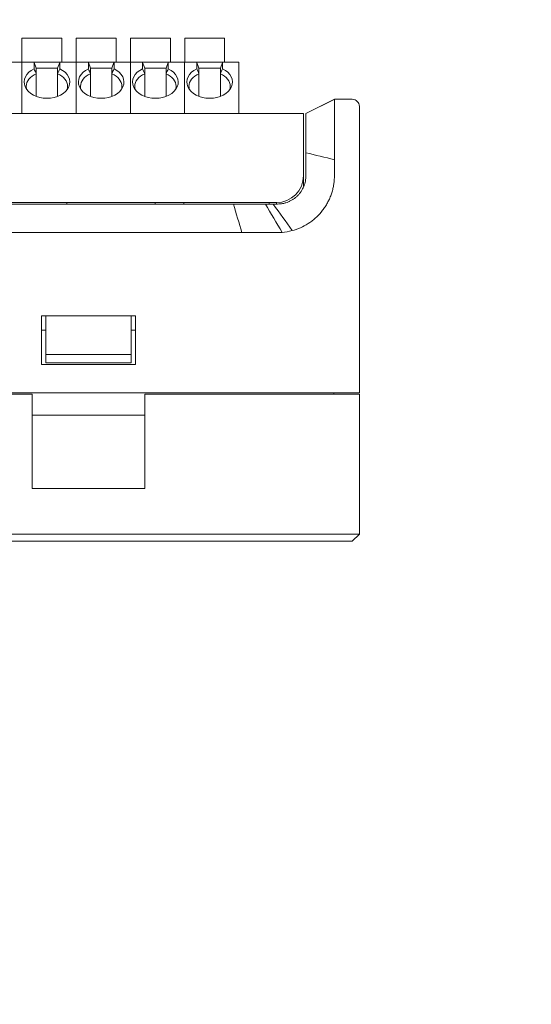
# Model space of a CAD drawing. Header units: millimetres. Extents: x -1114 to 1396, y -630 to 631.
# Tile 342 of 656: x -426 to -391, y 502 to 571. Entities that reach past the tile are written whole.
import ezdxf

# ---------------------------------------------------------------- set-up
doc = ezdxf.new("R2010")
doc.units = ezdxf.units.MM
doc.header["$MEASUREMENT"] = 0

msp = doc.modelspace()

# ---------------------------------------------------------------- linework, layer by layer
at = {"lineweight": 18}
for points, knots in [([(1038.9843, -629.7647), (1038.9843, -629.7647), (-1111.4882, -629.7647), (-1111.4882, -629.7647), (-1111.4882, -629.7647), (-1111.4882, -629.7647), (-1111.4882, 630.7883), (-1111.4882, 630.7883), (-1111.4882, 630.7883), (-1111.4882, 630.7883), (1038.9843, 630.7883), (1038.9843, 630.7883)], [0, 0, 0, 0, 0.3333333, 0.3333333, 0.3333333, 0.3333333, 0.6666667, 0.6666667, 0.6666667, 0.6666667, 1, 1, 1, 1]), ([(-425.3884, 567.5231), (-425.9691, 567.2437), (-426.2242, 566.7293), (-426.0176, 566.2547), (-426.0176, 566.2547), (-425.8109, 565.7801), (-425.1907, 565.4563), (-424.4884, 565.4563)], [0, 0, 0, 0, 0.5, 0.5, 0.5, 0.5, 1, 1, 1, 1]), ([(-424.4884, 565.4563), (-423.7861, 565.4563), (-423.1659, 565.7801), (-422.9593, 566.2547), (-422.9593, 566.2547), (-422.7526, 566.7293), (-423.0078, 567.2437), (-423.5884, 567.5231)], [0, 0, 0, 0, 0.5, 0.5, 0.5, 0.5, 1, 1, 1, 1]), ([(-421.5852, 567.5231), (-422.1658, 567.2437), (-422.421, 566.7293), (-422.2143, 566.2547), (-422.2143, 566.2547), (-422.0076, 565.7801), (-421.3874, 565.4563), (-420.6852, 565.4563)], [0, 0, 0, 0, 0.5, 0.5, 0.5, 0.5, 1, 1, 1, 1]), ([(-420.6852, 565.4563), (-419.9829, 565.4563), (-419.3627, 565.7801), (-419.156, 566.2547), (-419.156, 566.2547), (-418.9493, 566.7293), (-419.2045, 567.2437), (-419.7852, 567.5231)], [0, 0, 0, 0, 0.5, 0.5, 0.5, 0.5, 1, 1, 1, 1]), ([(-417.7819, 567.5231), (-418.3626, 567.2437), (-418.6177, 566.7293), (-418.4111, 566.2547), (-418.4111, 566.2547), (-418.2044, 565.7801), (-417.5842, 565.4563), (-416.8819, 565.4563)], [0, 0, 0, 0, 0.5, 0.5, 0.5, 0.5, 1, 1, 1, 1]), ([(-416.8819, 565.4563), (-416.1796, 565.4563), (-415.5594, 565.7801), (-415.3528, 566.2547), (-415.3528, 566.2547), (-415.1461, 566.7293), (-415.4013, 567.2437), (-415.9819, 567.5231)], [0, 0, 0, 0, 0.5, 0.5, 0.5, 0.5, 1, 1, 1, 1]), ([(-413.9787, 567.5231), (-414.5593, 567.2437), (-414.8145, 566.7293), (-414.6078, 566.2547), (-414.6078, 566.2547), (-414.4011, 565.7801), (-413.7809, 565.4563), (-413.0787, 565.4563)], [0, 0, 0, 0, 0.5, 0.5, 0.5, 0.5, 1, 1, 1, 1]), ([(-413.0787, 565.4563), (-412.3764, 565.4563), (-411.7562, 565.7801), (-411.5495, 566.2547), (-411.5495, 566.2547), (-411.3428, 566.7293), (-411.598, 567.2437), (-412.1787, 567.5231)], [0, 0, 0, 0, 0.5, 0.5, 0.5, 0.5, 1, 1, 1, 1]), ([(-404.3226, 562.3845), (-404.321, 562.4308), (-404.3207, 562.4769), (-404.3212, 562.5229), (-404.3212, 562.5229), (-404.3215, 562.5459), (-404.322, 562.5688), (-404.3224, 562.5917), (-404.3224, 562.5917), (-404.3228, 562.6146), (-404.3232, 562.6374), (-404.3235, 562.6602), (-404.3235, 562.6602), (-404.3248, 562.7514), (-404.3254, 562.8419), (-404.3256, 562.9317), (-404.3256, 562.9317), (-404.3259, 563.0216), (-404.3257, 563.1107), (-404.3254, 563.1991), (-404.3254, 563.1991), (-404.3253, 563.2433), (-404.3251, 563.2873), (-404.3249, 563.3312), (-404.3249, 563.3312), (-404.3248, 563.3531), (-404.3247, 563.375), (-404.3246, 563.3968), (-404.3246, 563.3968), (-404.3245, 563.4185), (-404.3244, 563.4402), (-404.3243, 563.4617), (-404.3243, 563.4617), (-404.3239, 563.5477), (-404.3235, 563.6317), (-404.3232, 563.7136), (-404.3232, 563.7136), (-404.323, 563.7956), (-404.3229, 563.8756), (-404.3229, 563.9535), (-404.3229, 563.9535), (-404.323, 564.0314), (-404.3233, 564.1074), (-404.3236, 564.1812), (-404.3236, 564.1812), (-404.3238, 564.2181), (-404.324, 564.2546), (-404.3243, 564.2903), (-404.3243, 564.2903), (-404.3245, 564.326), (-404.3248, 564.3608), (-404.325, 564.3949), (-404.325, 564.3949), (-404.3256, 564.4631), (-404.3261, 564.5281), (-404.3265, 564.59), (-404.3265, 564.59), (-404.3269, 564.6519), (-404.3272, 564.7107), (-404.327, 564.7664), (-404.327, 564.7664), (-404.327, 564.7942), (-404.3268, 564.8213), (-404.3265, 564.8476), (-404.3265, 564.8476), (-404.3264, 564.8607), (-404.3262, 564.8736), (-404.326, 564.8864), (-404.326, 564.8864), (-404.3258, 564.8991), (-404.3256, 564.9117), (-404.3254, 564.924), (-404.3254, 564.924), (-404.3245, 564.9733), (-404.3242, 565.0186), (-404.3241, 565.06), (-404.3241, 565.06), (-404.324, 565.1014), (-404.3243, 565.139), (-404.3245, 565.1727), (-404.3245, 565.1727), (-404.3246, 565.2064), (-404.3248, 565.2363), (-404.3246, 565.2622), (-404.3246, 565.2622), (-404.3245, 565.2752), (-404.3242, 565.2872), (-404.3239, 565.2982), (-404.3239, 565.2982), (-404.3235, 565.3092), (-404.3229, 565.3192), (-404.3222, 565.3281), (-404.3222, 565.3281), (-404.3214, 565.3371), (-404.3204, 565.3449), (-404.3191, 565.3517), (-404.3191, 565.3517), (-404.3185, 565.3551), (-404.3177, 565.3583), (-404.3169, 565.3612), (-404.3169, 565.3612), (-404.3161, 565.364), (-404.3151, 565.3666), (-404.3141, 565.369)], [0, 0, 0, 0, 0.0384615, 0.0384615, 0.0384615, 0.0384615, 0.0769231, 0.0769231, 0.0769231, 0.0769231, 0.1153846, 0.1153846, 0.1153846, 0.1153846, 0.1538462, 0.1538462, 0.1538462, 0.1538462, 0.1923077, 0.1923077, 0.1923077, 0.1923077, 0.2307692, 0.2307692, 0.2307692, 0.2307692, 0.2692308, 0.2692308, 0.2692308, 0.2692308, 0.3076923, 0.3076923, 0.3076923, 0.3076923, 0.3461538, 0.3461538, 0.3461538, 0.3461538, 0.3846154, 0.3846154, 0.3846154, 0.3846154, 0.4230769, 0.4230769, 0.4230769, 0.4230769, 0.4615385, 0.4615385, 0.4615385, 0.4615385, 0.5, 0.5, 0.5, 0.5, 0.5384615, 0.5384615, 0.5384615, 0.5384615, 0.5769231, 0.5769231, 0.5769231, 0.5769231, 0.6153846, 0.6153846, 0.6153846, 0.6153846, 0.6538462, 0.6538462, 0.6538462, 0.6538462, 0.6923077, 0.6923077, 0.6923077, 0.6923077, 0.7307692, 0.7307692, 0.7307692, 0.7307692, 0.7692308, 0.7692308, 0.7692308, 0.7692308, 0.8076923, 0.8076923, 0.8076923, 0.8076923, 0.8461538, 0.8461538, 0.8461538, 0.8461538, 0.8846154, 0.8846154, 0.8846154, 0.8846154, 0.9230769, 0.9230769, 0.9230769, 0.9230769, 0.9615385, 0.9615385, 0.9615385, 0.9615385, 1, 1, 1, 1]), ([(-402.5776, 564.8845), (-402.5776, 565.0171), (-402.6302, 565.1443), (-402.724, 565.238), (-402.724, 565.238), (-402.8178, 565.3318), (-402.9449, 565.3845), (-403.0776, 565.3845)], [0, 0, 0, 0, 0.5, 0.5, 0.5, 0.5, 1, 1, 1, 1]), ([(-406.3242, 562.1934), (-406.3242, 562.3563), (-406.3242, 562.5191), (-406.3242, 562.6796), (-406.3242, 562.6796), (-406.3242, 562.7197), (-406.3242, 562.7597), (-406.3242, 562.7995), (-406.3242, 562.7995), (-406.3242, 562.8393), (-406.3242, 562.879), (-406.3242, 562.9185), (-406.3242, 562.9185), (-406.3242, 562.9383), (-406.3242, 562.958), (-406.3242, 562.9777), (-406.3242, 562.9777), (-406.3242, 562.9973), (-406.3242, 563.0167), (-406.3242, 563.0361), (-406.3242, 563.0361), (-406.3242, 563.0747), (-406.3242, 563.1127), (-406.3242, 563.15), (-406.3242, 563.15), (-406.3242, 563.2248), (-406.3242, 563.2972), (-406.3242, 563.3672), (-406.3242, 563.3672), (-406.3242, 563.4373), (-406.3242, 563.5051), (-406.3242, 563.5705), (-406.3242, 563.5705), (-406.3242, 563.5869), (-406.3242, 563.6031), (-406.3242, 563.6192), (-406.3242, 563.6192), (-406.3242, 563.6353), (-406.3242, 563.6512), (-406.3242, 563.6669), (-406.3242, 563.6669), (-406.3242, 563.6984), (-406.3242, 563.7289), (-406.3242, 563.7586), (-406.3242, 563.7586), (-406.3242, 563.8178), (-406.3242, 563.8735), (-406.3242, 563.9255), (-406.3242, 563.9255), (-406.3242, 563.9776), (-406.3242, 564.0261), (-406.3242, 564.0708), (-406.3242, 564.0708), (-406.3242, 564.082), (-406.3242, 564.093), (-406.3242, 564.1037), (-406.3242, 564.1037), (-406.3242, 564.1143), (-406.3242, 564.1247), (-406.3242, 564.1348), (-406.3242, 564.1348), (-406.3242, 564.155), (-406.3242, 564.174), (-406.3242, 564.1918), (-406.3242, 564.1918), (-406.3242, 564.2275), (-406.3242, 564.2585), (-406.3242, 564.2847), (-406.3242, 564.2847), (-406.3242, 564.2978), (-406.3242, 564.3098), (-406.3242, 564.3204), (-406.3242, 564.3204), (-406.3242, 564.331), (-406.3242, 564.3401), (-406.3242, 564.3478), (-406.3242, 564.3478), (-406.3242, 564.3516), (-406.3242, 564.3551), (-406.3242, 564.3582), (-406.3242, 564.3582), (-406.3242, 564.3613), (-406.3242, 564.3641), (-406.3242, 564.3666), (-406.3242, 564.3666), (-406.3242, 564.3716), (-406.3242, 564.3753), (-406.3242, 564.3781), (-406.3242, 564.3781), (-406.3242, 564.3837), (-406.3242, 564.3854), (-406.3242, 564.3855), (-406.3242, 564.3855), (-406.3242, 564.3855), (-406.3242, 564.3786), (-406.3242, 564.3812)], [0, 0, 0, 0, 0.0416667, 0.0416667, 0.0416667, 0.0416667, 0.0833333, 0.0833333, 0.0833333, 0.0833333, 0.125, 0.125, 0.125, 0.125, 0.1666667, 0.1666667, 0.1666667, 0.1666667, 0.2083333, 0.2083333, 0.2083333, 0.2083333, 0.25, 0.25, 0.25, 0.25, 0.2916667, 0.2916667, 0.2916667, 0.2916667, 0.3333333, 0.3333333, 0.3333333, 0.3333333, 0.375, 0.375, 0.375, 0.375, 0.4166667, 0.4166667, 0.4166667, 0.4166667, 0.4583333, 0.4583333, 0.4583333, 0.4583333, 0.5, 0.5, 0.5, 0.5, 0.5416667, 0.5416667, 0.5416667, 0.5416667, 0.5833333, 0.5833333, 0.5833333, 0.5833333, 0.625, 0.625, 0.625, 0.625, 0.6666667, 0.6666667, 0.6666667, 0.6666667, 0.7083333, 0.7083333, 0.7083333, 0.7083333, 0.75, 0.75, 0.75, 0.75, 0.7916667, 0.7916667, 0.7916667, 0.7916667, 0.8333333, 0.8333333, 0.8333333, 0.8333333, 0.875, 0.875, 0.875, 0.875, 0.9166667, 0.9166667, 0.9166667, 0.9166667, 0.9583333, 0.9583333, 0.9583333, 0.9583333, 1, 1, 1, 1]), ([(-404.325, 561.1436), (-404.3269, 560.9081), (-404.3235, 560.6727), (-404.3232, 560.4373), (-404.3232, 560.4373), (-404.3229, 560.2019), (-404.3257, 559.9665), (-404.3398, 559.7314)], [0, 0, 0, 0, 0.5, 0.5, 0.5, 0.5, 1, 1, 1, 1]), ([(-406.3242, 560.0345), (-406.3242, 559.9024), (-406.3372, 559.7726), (-406.3625, 559.6449), (-406.3625, 559.6449), (-406.3752, 559.581), (-406.391, 559.5177), (-406.4101, 559.4549), (-406.4101, 559.4549), (-406.4196, 559.4235), (-406.4299, 559.3922), (-406.441, 559.3611), (-406.441, 559.3611), (-406.4521, 559.3301), (-406.4639, 559.2994), (-406.4765, 559.2692), (-406.4765, 559.2692), (-406.5266, 559.1481), (-406.588, 559.0333), (-406.6604, 558.9246), (-406.6604, 558.9246), (-406.6786, 558.8975), (-406.6974, 558.8707), (-406.7169, 558.8443), (-406.7169, 558.8443), (-406.7267, 558.8311), (-406.7366, 558.818), (-406.7468, 558.805), (-406.7468, 558.805), (-406.7569, 558.792), (-406.7672, 558.7791), (-406.7777, 558.7664), (-406.7777, 558.7664), (-406.8194, 558.7154), (-406.8634, 558.6669), (-406.9095, 558.6208), (-406.9095, 558.6208), (-406.9556, 558.5747), (-407.0038, 558.5309), (-407.0541, 558.4896), (-407.0541, 558.4896), (-407.1044, 558.4482), (-407.1569, 558.4092), (-407.2115, 558.3726), (-407.2115, 558.3726), (-407.2388, 558.3544), (-407.2667, 558.3366), (-407.2949, 558.3197), (-407.2949, 558.3197), (-407.3231, 558.3028), (-407.3517, 558.2866), (-407.3805, 558.2711), (-407.3805, 558.2711), (-407.4382, 558.2403), (-407.4971, 558.2124), (-407.5572, 558.1874), (-407.5572, 558.1874), (-407.6173, 558.1625), (-407.6787, 558.1404), (-407.7412, 558.1214), (-407.7412, 558.1214), (-407.7725, 558.1118), (-407.804, 558.103), (-407.8359, 558.095), (-407.8359, 558.095), (-407.8678, 558.087), (-407.9001, 558.0797), (-407.9324, 558.0733), (-407.9324, 558.0733), (-407.9647, 558.0668), (-407.9971, 558.0612), (-408.0295, 558.0563), (-408.0295, 558.0563), (-408.062, 558.0515), (-408.0946, 558.0475), (-408.1272, 558.0442), (-408.1272, 558.0442), (-408.1925, 558.0378), (-408.2582, 558.0345), (-408.3242, 558.0345)], [0, 0, 0, 0, 0.05, 0.05, 0.05, 0.05, 0.1, 0.1, 0.1, 0.1, 0.15, 0.15, 0.15, 0.15, 0.2, 0.2, 0.2, 0.2, 0.25, 0.25, 0.25, 0.25, 0.3, 0.3, 0.3, 0.3, 0.35, 0.35, 0.35, 0.35, 0.4, 0.4, 0.4, 0.4, 0.45, 0.45, 0.45, 0.45, 0.5, 0.5, 0.5, 0.5, 0.55, 0.55, 0.55, 0.55, 0.6, 0.6, 0.6, 0.6, 0.65, 0.65, 0.65, 0.65, 0.7, 0.7, 0.7, 0.7, 0.75, 0.75, 0.75, 0.75, 0.8, 0.8, 0.8, 0.8, 0.85, 0.85, 0.85, 0.85, 0.9, 0.9, 0.9, 0.9, 0.95, 0.95, 0.95, 0.95, 1, 1, 1, 1]), ([(-407.3004, 556.1677), (-407.0995, 556.2209), (-406.9054, 556.289), (-406.7175, 556.3713), (-406.7175, 556.3713), (-406.5297, 556.4536), (-406.3484, 556.5504), (-406.1736, 556.6619), (-406.1736, 556.6619), (-406.1517, 556.6758), (-406.13, 556.69), (-406.1084, 556.7044), (-406.1084, 556.7044), (-406.0868, 556.7187), (-406.0653, 556.7333), (-406.0441, 556.7481), (-406.0441, 556.7481), (-406.0016, 556.7775), (-405.9598, 556.8078), (-405.9186, 556.8387), (-405.9186, 556.8387), (-405.8363, 556.9006), (-405.7568, 556.9655), (-405.6799, 557.0332), (-405.6799, 557.0332), (-405.5261, 557.1686), (-405.3831, 557.3155), (-405.251, 557.4742), (-405.251, 557.4742), (-405.218, 557.5138), (-405.1856, 557.5542), (-405.154, 557.5954), (-405.154, 557.5954), (-405.1223, 557.6365), (-405.0915, 557.6782), (-405.0616, 557.7204), (-405.0616, 557.7204), (-405.0018, 557.8046), (-404.9456, 557.8908), (-404.8929, 557.9788), (-404.8929, 557.9788), (-404.8402, 558.0668), (-404.791, 558.1566), (-404.7453, 558.2483), (-404.7453, 558.2483), (-404.6996, 558.34), (-404.6575, 558.4335), (-404.6188, 558.5289), (-404.6188, 558.5289), (-404.5994, 558.5765), (-404.5809, 558.6246), (-404.5632, 558.6732), (-404.5632, 558.6732), (-404.5456, 558.7218), (-404.5288, 558.7708), (-404.513, 558.8203), (-404.513, 558.8203), (-404.4813, 558.9191), (-404.4537, 559.0187), (-404.4301, 559.1191), (-404.4301, 559.1191), (-404.4066, 559.2195), (-404.3871, 559.3207), (-404.372, 559.4228), (-404.372, 559.4228), (-404.3568, 559.5248), (-404.346, 559.6277), (-404.3398, 559.7314)], [0, 0, 0, 0, 0.0588235, 0.0588235, 0.0588235, 0.0588235, 0.1176471, 0.1176471, 0.1176471, 0.1176471, 0.1764706, 0.1764706, 0.1764706, 0.1764706, 0.2352941, 0.2352941, 0.2352941, 0.2352941, 0.2941176, 0.2941176, 0.2941176, 0.2941176, 0.3529412, 0.3529412, 0.3529412, 0.3529412, 0.4117647, 0.4117647, 0.4117647, 0.4117647, 0.4705882, 0.4705882, 0.4705882, 0.4705882, 0.5294118, 0.5294118, 0.5294118, 0.5294118, 0.5882353, 0.5882353, 0.5882353, 0.5882353, 0.6470588, 0.6470588, 0.6470588, 0.6470588, 0.7058824, 0.7058824, 0.7058824, 0.7058824, 0.7647059, 0.7647059, 0.7647059, 0.7647059, 0.8235294, 0.8235294, 0.8235294, 0.8235294, 0.8823529, 0.8823529, 0.8823529, 0.8823529, 0.9411765, 0.9411765, 0.9411765, 0.9411765, 1, 1, 1, 1]), ([(-411.4088, 558.0345), (-411.2901, 558.0345), (-411.1714, 558.0345), (-411.0527, 558.0345), (-411.0527, 558.0345), (-410.9258, 558.0345), (-410.7989, 558.0345), (-410.672, 558.0345), (-410.672, 558.0345), (-410.5451, 558.0345), (-410.4182, 558.0345), (-410.2913, 558.0345)], [0, 0, 0, 0, 0.3333333, 0.3333333, 0.3333333, 0.3333333, 0.6666667, 0.6666667, 0.6666667, 0.6666667, 1, 1, 1, 1]), ([(-410.2913, 558.0345), (-410.232, 558.0345), (-410.1728, 558.0345), (-410.1136, 558.0345), (-410.1136, 558.0345), (-410.05, 558.0345), (-409.9864, 558.0345), (-409.9229, 558.0345), (-409.9229, 558.0345), (-409.8593, 558.0345), (-409.7958, 558.0345), (-409.7322, 558.0345)], [0, 0, 0, 0, 0.3333333, 0.3333333, 0.3333333, 0.3333333, 0.6666667, 0.6666667, 0.6666667, 0.6666667, 1, 1, 1, 1]), ([(-409.7322, 558.0345), (-409.6729, 558.0345), (-409.6135, 558.0345), (-409.5541, 558.0345), (-409.5541, 558.0345), (-409.4906, 558.0345), (-409.4272, 558.0345), (-409.3637, 558.0345), (-409.3637, 558.0345), (-409.3002, 558.0345), (-409.2367, 558.0345), (-409.1732, 558.0345)], [0, 0, 0, 0, 0.3333333, 0.3333333, 0.3333333, 0.3333333, 0.6666667, 0.6666667, 0.6666667, 0.6666667, 1, 1, 1, 1]), ([(-410.8209, 556.0345), (-410.8209, 556.0345), (-410.8209, 556.0345), (-410.8209, 556.0345), (-410.8209, 556.0345), (-410.349, 556.0345), (-409.8787, 556.0344), (-409.4078, 556.0346)], [0, 0, 0, 0, 0.5, 0.5, 0.5, 0.5, 1, 1, 1, 1]), ([(-409.4078, 556.0346), (-409.4078, 556.0346), (-409.4078, 556.0346), (-409.4078, 556.0346), (-409.4078, 556.0346), (-409.1723, 556.0347), (-408.9368, 556.0339), (-408.7015, 556.0352)], [0, 0, 0, 0, 0.5, 0.5, 0.5, 0.5, 1, 1, 1, 1]), ([(-408.7015, 556.0352), (-408.7015, 556.0352), (-408.7014, 556.0352), (-408.7014, 556.0352), (-408.7014, 556.0352), (-408.4661, 556.0366), (-408.2302, 556.0272), (-407.9956, 556.0475)], [0, 0, 0, 0, 0.5, 0.5, 0.5, 0.5, 1, 1, 1, 1]), ([(-407.9956, 556.0475), (-407.9956, 556.0475), (-407.9955, 556.0475), (-407.9955, 556.0475), (-407.9955, 556.0475), (-407.7608, 556.0678), (-407.5279, 556.1074), (-407.3004, 556.1677)], [0, 0, 0, 0, 0.5, 0.5, 0.5, 0.5, 1, 1, 1, 1])]:
    msp.add_open_spline(points, degree=3, knots=knots, dxfattribs=at)
for points in [[(-426.2384, 569.6764), (-426.2384, 569.6764), (-426.2384, 567.9764), (-426.2384, 567.9764)], [(-423.4384, 569.6764), (-423.4384, 569.6764), (-426.2384, 569.6764), (-426.2384, 569.6764)], [(-423.4384, 567.9764), (-423.4384, 567.9764), (-423.4384, 569.6764), (-423.4384, 569.6764)], [(-419.6352, 569.6764), (-419.6352, 569.6764), (-422.4352, 569.6764), (-422.4352, 569.6764)], [(-422.4352, 569.6764), (-422.4352, 569.6764), (-422.4352, 567.9764), (-422.4352, 567.9764)], [(-419.6352, 567.9764), (-419.6352, 567.9764), (-419.6352, 569.6764), (-419.6352, 569.6764)], [(-415.8319, 569.6764), (-415.8319, 569.6764), (-418.6319, 569.6764), (-418.6319, 569.6764)], [(-418.6319, 569.6764), (-418.6319, 569.6764), (-418.6319, 567.9764), (-418.6319, 567.9764)], [(-415.8319, 567.9764), (-415.8319, 567.9764), (-415.8319, 569.6764), (-415.8319, 569.6764)], [(-412.0287, 569.6764), (-412.0287, 569.6764), (-414.8287, 569.6764), (-414.8287, 569.6764)], [(-414.8287, 569.6764), (-414.8287, 569.6764), (-414.8287, 567.9764), (-414.8287, 567.9764)], [(-412.0287, 567.9764), (-412.0287, 567.9764), (-412.0287, 569.6764), (-412.0287, 569.6764)], [(-427.3917, 567.9764), (-427.3917, 567.9764), (-426.2417, 567.9764), (-426.2417, 567.9764)], [(-427.3917, 567.9764), (-427.3917, 567.9764), (-426.2417, 567.9764), (-426.2417, 567.9764)], [(-426.2417, 567.9764), (-426.2417, 567.9764), (-425.3884, 567.9764), (-425.3884, 567.9764)], [(-426.2417, 567.9266), (-426.2417, 567.9266), (-426.2417, 567.9764), (-426.2417, 567.9764)], [(-426.2417, 567.9266), (-426.2417, 567.9266), (-426.2417, 567.9764), (-426.2417, 567.9764)], [(-425.3884, 567.9764), (-425.3884, 567.9764), (-426.2417, 567.9764), (-426.2417, 567.9764)], [(-426.2417, 564.3843), (-426.2417, 564.3843), (-426.2417, 567.9266), (-426.2417, 567.9266)], [(-426.2417, 564.3843), (-426.2417, 564.3843), (-426.2417, 567.9266), (-426.2417, 567.9266)], [(-425.3884, 567.9764), (-425.3884, 567.9764), (-423.5884, 567.9764), (-423.5884, 567.9764)], [(-425.3884, 567.9764), (-425.3884, 567.9764), (-425.3868, 567.972), (-425.3837, 567.9634)], [(-425.3837, 567.9634), (-425.3868, 567.9549), (-425.3884, 567.9424), (-425.3884, 567.9266)], [(-425.3884, 567.9266), (-425.3884, 567.9266), (-425.3884, 567.5231), (-425.3884, 567.5231)], [(-425.2384, 567.5643), (-425.2384, 567.5643), (-425.3837, 567.9634), (-425.3837, 567.9634)], [(-423.7384, 567.5643), (-423.7384, 567.5643), (-423.5931, 567.9634), (-423.5931, 567.9634)], [(-423.5931, 567.9634), (-423.59, 567.972), (-423.5884, 567.9763), (-423.5884, 567.9764)], [(-423.5931, 567.9634), (-423.59, 567.9549), (-423.5884, 567.9424), (-423.5884, 567.9266)], [(-423.5884, 567.9764), (-423.5884, 567.9764), (-422.4384, 567.9764), (-422.4384, 567.9764)], [(-423.5884, 567.9764), (-423.5884, 567.9764), (-422.4384, 567.9764), (-422.4384, 567.9764)], [(-423.5884, 567.9266), (-423.5884, 567.9266), (-423.5884, 567.5231), (-423.5884, 567.5231)], [(-422.4384, 567.9764), (-422.4384, 567.9764), (-421.5852, 567.9764), (-421.5852, 567.9764)], [(-422.4384, 567.9266), (-422.4384, 567.9266), (-422.4384, 567.9764), (-422.4384, 567.9764)], [(-421.5852, 567.9764), (-421.5852, 567.9764), (-422.4384, 567.9764), (-422.4384, 567.9764)], [(-422.4384, 567.9266), (-422.4384, 567.9266), (-422.4384, 567.9764), (-422.4384, 567.9764)], [(-422.4384, 564.3843), (-422.4384, 564.3843), (-422.4384, 567.9266), (-422.4384, 567.9266)], [(-422.4384, 564.3843), (-422.4384, 564.3843), (-422.4384, 567.9266), (-422.4384, 567.9266)], [(-421.5852, 567.9764), (-421.5852, 567.9764), (-419.7852, 567.9764), (-419.7852, 567.9764)], [(-421.5852, 567.9764), (-421.5852, 567.9764), (-421.5836, 567.972), (-421.5805, 567.9634)], [(-421.5805, 567.9634), (-421.5836, 567.9549), (-421.5852, 567.9424), (-421.5852, 567.9266)], [(-421.5852, 567.9266), (-421.5852, 567.9266), (-421.5852, 567.5231), (-421.5852, 567.5231)], [(-421.4352, 567.5643), (-421.4352, 567.5643), (-421.5805, 567.9634), (-421.5805, 567.9634)], [(-419.9352, 567.5643), (-419.9352, 567.5643), (-419.7899, 567.9634), (-419.7899, 567.9634)], [(-419.7899, 567.9634), (-419.7868, 567.972), (-419.7852, 567.9763), (-419.7852, 567.9764)], [(-419.7899, 567.9634), (-419.7868, 567.9549), (-419.7852, 567.9424), (-419.7852, 567.9266)], [(-419.7852, 567.9764), (-419.7852, 567.9764), (-418.6352, 567.9764), (-418.6352, 567.9764)], [(-419.7852, 567.9764), (-419.7852, 567.9764), (-418.6352, 567.9764), (-418.6352, 567.9764)], [(-419.7852, 567.9266), (-419.7852, 567.9266), (-419.7852, 567.5231), (-419.7852, 567.5231)], [(-418.6352, 567.9764), (-418.6352, 567.9764), (-417.7819, 567.9764), (-417.7819, 567.9764)], [(-418.6352, 567.9266), (-418.6352, 567.9266), (-418.6352, 567.9764), (-418.6352, 567.9764)], [(-418.6352, 567.9266), (-418.6352, 567.9266), (-418.6352, 567.9764), (-418.6352, 567.9764)], [(-417.7819, 567.9764), (-417.7819, 567.9764), (-418.6352, 567.9764), (-418.6352, 567.9764)], [(-418.6352, 564.3843), (-418.6352, 564.3843), (-418.6352, 567.9266), (-418.6352, 567.9266)], [(-418.6352, 564.3843), (-418.6352, 564.3843), (-418.6352, 567.9266), (-418.6352, 567.9266)], [(-417.7819, 567.9764), (-417.7819, 567.9764), (-415.9819, 567.9764), (-415.9819, 567.9764)], [(-417.7819, 567.9764), (-417.7819, 567.9764), (-417.7803, 567.972), (-417.7772, 567.9634)], [(-417.7772, 567.9634), (-417.7803, 567.9549), (-417.7819, 567.9424), (-417.7819, 567.9266)], [(-417.7819, 567.9266), (-417.7819, 567.9266), (-417.7819, 567.5231), (-417.7819, 567.5231)], [(-417.6319, 567.5643), (-417.6319, 567.5643), (-417.7772, 567.9634), (-417.7772, 567.9634)], [(-416.1319, 567.5643), (-416.1319, 567.5643), (-415.9866, 567.9634), (-415.9866, 567.9634)], [(-415.9866, 567.9634), (-415.9835, 567.972), (-415.9819, 567.9763), (-415.9819, 567.9764)], [(-415.9866, 567.9634), (-415.9835, 567.9549), (-415.9819, 567.9424), (-415.9819, 567.9266)], [(-415.9819, 567.9764), (-415.9819, 567.9764), (-414.8319, 567.9764), (-414.8319, 567.9764)], [(-415.9819, 567.9764), (-415.9819, 567.9764), (-414.8319, 567.9764), (-414.8319, 567.9764)], [(-415.9819, 567.9266), (-415.9819, 567.9266), (-415.9819, 567.5231), (-415.9819, 567.5231)], [(-414.8319, 567.9764), (-414.8319, 567.9764), (-413.9787, 567.9764), (-413.9787, 567.9764)], [(-414.8319, 567.9266), (-414.8319, 567.9266), (-414.8319, 567.9764), (-414.8319, 567.9764)], [(-413.9787, 567.9764), (-413.9787, 567.9764), (-414.8319, 567.9764), (-414.8319, 567.9764)], [(-414.8319, 567.9266), (-414.8319, 567.9266), (-414.8319, 567.9764), (-414.8319, 567.9764)], [(-414.8319, 564.3843), (-414.8319, 564.3843), (-414.8319, 567.9266), (-414.8319, 567.9266)], [(-414.8319, 564.3843), (-414.8319, 564.3843), (-414.8319, 567.9266), (-414.8319, 567.9266)], [(-413.9787, 567.9764), (-413.9787, 567.9764), (-412.1787, 567.9764), (-412.1787, 567.9764)], [(-413.9787, 567.9764), (-413.9787, 567.9764), (-413.9771, 567.972), (-413.9739, 567.9634)], [(-413.9739, 567.9634), (-413.9771, 567.9549), (-413.9787, 567.9424), (-413.9787, 567.9266)], [(-413.9787, 567.9266), (-413.9787, 567.9266), (-413.9787, 567.5231), (-413.9787, 567.5231)], [(-413.8287, 567.5643), (-413.8287, 567.5643), (-413.9739, 567.9634), (-413.9739, 567.9634)], [(-412.3287, 567.5643), (-412.3287, 567.5643), (-412.1834, 567.9634), (-412.1834, 567.9634)], [(-412.1834, 567.9634), (-412.1803, 567.972), (-412.1787, 567.9763), (-412.1787, 567.9764)], [(-412.1834, 567.9634), (-412.1802, 567.9549), (-412.1787, 567.9424), (-412.1787, 567.9266)], [(-412.1787, 567.9764), (-412.1787, 567.9764), (-411.0287, 567.9764), (-411.0287, 567.9764)], [(-412.1787, 567.9764), (-412.1787, 567.9764), (-411.0287, 567.9764), (-411.0287, 567.9764)], [(-412.1787, 567.9266), (-412.1787, 567.9266), (-412.1787, 567.5231), (-412.1787, 567.5231)], [(-411.0287, 567.9266), (-411.0287, 567.9266), (-411.0287, 567.9764), (-411.0287, 567.9764)], [(-411.0287, 564.3843), (-411.0287, 564.3843), (-411.0287, 567.9266), (-411.0287, 567.9266)], [(-425.2384, 567.1737), (-425.6729, 566.9881), (-425.9384, 566.6552), (-425.9384, 566.2962)], [(-425.2384, 567.1737), (-425.2884, 567.2907), (-425.3384, 567.4071), (-425.3884, 567.5231)], [(-425.2384, 567.5643), (-425.2384, 567.5643), (-424.4884, 567.5643), (-424.4884, 567.5643)], [(-425.2384, 567.1737), (-425.2384, 567.1737), (-425.2384, 567.5643), (-425.2384, 567.5643)], [(-425.2384, 567.1737), (-425.2384, 567.1737), (-425.2384, 565.6278), (-425.2384, 565.6278)], [(-423.7384, 567.5643), (-423.7384, 567.5643), (-424.4884, 567.5643), (-424.4884, 567.5643)], [(-423.7384, 567.1737), (-423.7384, 567.1737), (-423.7384, 567.5643), (-423.7384, 567.5643)], [(-423.5884, 567.5231), (-423.6385, 567.4071), (-423.6885, 567.2907), (-423.7384, 567.1737)], [(-423.7384, 565.6278), (-423.7384, 565.6278), (-423.7384, 567.1737), (-423.7384, 567.1737)], [(-423.0384, 566.2962), (-423.0384, 566.6552), (-423.3039, 566.9881), (-423.7384, 567.1737)], [(-421.4352, 567.1737), (-421.8697, 566.9881), (-422.1352, 566.6552), (-422.1352, 566.2962)], [(-421.4352, 567.1737), (-421.4851, 567.2907), (-421.5351, 567.4071), (-421.5852, 567.5231)], [(-421.4352, 567.5643), (-421.4352, 567.5643), (-420.6852, 567.5643), (-420.6852, 567.5643)], [(-421.4352, 567.1737), (-421.4352, 567.1737), (-421.4352, 567.5643), (-421.4352, 567.5643)], [(-421.4352, 567.1737), (-421.4352, 567.1737), (-421.4352, 565.6278), (-421.4352, 565.6278)], [(-420.6852, 567.5643), (-420.6852, 567.5643), (-419.9352, 567.5643), (-419.9352, 567.5643)], [(-419.9352, 567.1737), (-419.9352, 567.1737), (-419.9352, 567.5643), (-419.9352, 567.5643)], [(-419.7852, 567.5231), (-419.8352, 567.4071), (-419.8852, 567.2907), (-419.9352, 567.1737)], [(-419.9352, 565.6278), (-419.9352, 565.6278), (-419.9352, 567.1737), (-419.9352, 567.1737)], [(-419.2352, 566.2962), (-419.2352, 566.6552), (-419.5007, 566.9881), (-419.9352, 567.1737)], [(-417.6319, 567.1737), (-418.0664, 566.9881), (-418.3319, 566.6552), (-418.3319, 566.2962)], [(-417.6319, 567.1737), (-417.6819, 567.2907), (-417.7319, 567.4071), (-417.7819, 567.5231)], [(-417.6319, 567.5643), (-417.6319, 567.5643), (-416.8819, 567.5643), (-416.8819, 567.5643)], [(-417.6319, 567.1737), (-417.6319, 567.1737), (-417.6319, 567.5643), (-417.6319, 567.5643)], [(-417.6319, 567.1737), (-417.6319, 567.1737), (-417.6319, 565.6278), (-417.6319, 565.6278)], [(-416.1319, 567.5643), (-416.1319, 567.5643), (-416.8819, 567.5643), (-416.8819, 567.5643)], [(-416.1319, 567.1737), (-416.1319, 567.1737), (-416.1319, 567.5643), (-416.1319, 567.5643)], [(-415.9819, 567.5231), (-416.032, 567.4071), (-416.082, 567.2907), (-416.1319, 567.1737)], [(-416.1319, 565.6278), (-416.1319, 565.6278), (-416.1319, 567.1737), (-416.1319, 567.1737)], [(-415.4319, 566.2962), (-415.4319, 566.6552), (-415.6974, 566.9881), (-416.1319, 567.1737)], [(-413.8287, 567.1737), (-414.2631, 566.9881), (-414.5287, 566.6552), (-414.5287, 566.2962)], [(-413.8287, 567.1737), (-413.8786, 567.2907), (-413.9286, 567.4071), (-413.9787, 567.5231)], [(-413.8287, 567.5643), (-413.8287, 567.5643), (-413.0787, 567.5643), (-413.0787, 567.5643)], [(-413.8287, 567.1737), (-413.8287, 567.1737), (-413.8287, 567.5643), (-413.8287, 567.5643)], [(-413.8287, 567.1737), (-413.8287, 567.1737), (-413.8287, 565.6278), (-413.8287, 565.6278)], [(-412.3287, 567.5643), (-412.3287, 567.5643), (-413.0787, 567.5643), (-413.0787, 567.5643)], [(-412.3287, 567.1737), (-412.3287, 567.1737), (-412.3287, 567.5643), (-412.3287, 567.5643)], [(-412.1787, 567.5231), (-412.2287, 567.4071), (-412.2787, 567.2907), (-412.3287, 567.1737)], [(-412.3287, 565.6278), (-412.3287, 565.6278), (-412.3287, 567.1737), (-412.3287, 567.1737)], [(-411.6287, 566.2962), (-411.6287, 566.6552), (-411.8942, 566.9881), (-412.3287, 567.1737)], [(-425.9384, 566.2962), (-425.9384, 566.2131), (-425.9241, 566.1302), (-425.8958, 566.0495)], [(-423.081, 566.0495), (-423.0527, 566.1302), (-423.0384, 566.2131), (-423.0384, 566.2962)], [(-422.1352, 566.2962), (-422.1352, 566.2131), (-422.1208, 566.1302), (-422.0925, 566.0495)], [(-419.2778, 566.0495), (-419.2495, 566.1302), (-419.2352, 566.2131), (-419.2352, 566.2962)], [(-418.3319, 566.2962), (-418.3319, 566.2131), (-418.3176, 566.1302), (-418.2893, 566.0495)], [(-415.4745, 566.0495), (-415.4462, 566.1302), (-415.4319, 566.2131), (-415.4319, 566.2962)], [(-414.5287, 566.2962), (-414.5287, 566.2131), (-414.5143, 566.1302), (-414.486, 566.0495)], [(-411.6713, 566.0495), (-411.643, 566.1302), (-411.6287, 566.2131), (-411.6287, 566.2962)], [(-404.327, 565.3846), (-404.327, 565.3846), (-406.3242, 564.3847), (-406.3242, 564.3847)], [(-404.3111, 565.3803), (-404.3111, 565.3803), (-406.3242, 564.3828), (-406.3242, 564.3828)], [(-403.0776, 565.3845), (-403.0776, 565.3845), (-404.3164, 565.3845), (-404.3164, 565.3845)], [(-404.3164, 565.3845), (-404.3098, 565.3845), (-404.3097, 565.3794), (-404.314, 565.3692)], [(-404.3158, 565.3845), (-404.3158, 565.3845), (-403.6967, 565.3845), (-403.6967, 565.3845)], [(-403.6967, 565.3845), (-403.6967, 565.3845), (-403.0776, 565.3845), (-403.0776, 565.3845)], [(-462.7023, 564.3843), (-462.7023, 564.3843), (-406.4967, 564.3843), (-406.4967, 564.3843)], [(-406.4967, 564.3843), (-406.4967, 564.3843), (-462.7023, 564.3843), (-462.7023, 564.3843)], [(-406.4967, 564.3843), (-406.4967, 564.3843), (-406.4967, 562.3843), (-406.4967, 562.3843)], [(-402.5776, 564.8845), (-402.5776, 564.8845), (-402.5776, 562.3845), (-402.5776, 562.3845)], [(-406.4967, 562.3843), (-406.4967, 562.3843), (-406.4967, 560.0343), (-406.4967, 560.0343)], [(-404.3226, 562.3845), (-404.3286, 562.2063), (-404.3215, 562.028), (-404.3232, 561.8498)], [(-402.5776, 562.3845), (-402.5776, 562.3845), (-402.5776, 544.7899), (-402.5776, 544.7899)], [(-402.5776, 562.3845), (-402.5776, 562.3845), (-402.5776, 544.7899), (-402.5776, 544.7899)], [(-404.325, 561.1436), (-404.9914, 561.3072), (-405.6579, 561.4708), (-406.3243, 561.6344)], [(-406.3242, 561.6344), (-406.3242, 561.8208), (-406.3242, 562.0071), (-406.3242, 562.1934)], [(-406.3242, 560.517), (-406.3242, 560.8895), (-406.3242, 561.262), (-406.3242, 561.6344)], [(-404.3232, 561.8498), (-404.3254, 561.6144), (-404.3232, 561.379), (-404.325, 561.1436)], [(-406.3242, 560.517), (-406.3242, 560.3562), (-406.3242, 560.1953), (-406.3242, 560.0345)], [(-408.3967, 558.1343), (-407.3474, 558.1343), (-406.4967, 558.985), (-406.4967, 560.0343)], [(-406.4967, 559.2647), (-406.4967, 559.2647), (-406.4967, 560.0343), (-406.4967, 560.0343)], [(-408.3967, 558.1343), (-408.3967, 558.1343), (-429.6995, 558.1343), (-429.6995, 558.1343)], [(-423.0995, 558.1343), (-423.0995, 558.1343), (-423.0995, 558.0345), (-423.0995, 558.0345)], [(-416.8967, 558.1343), (-416.8967, 558.1343), (-416.8967, 558.0345), (-416.8967, 558.0345)], [(-414.8967, 558.1343), (-414.8967, 558.1343), (-414.8967, 558.0345), (-414.8967, 558.0345)], [(-408.897, 558.1343), (-408.897, 558.1343), (-408.897, 558.0345), (-408.897, 558.0345)], [(-408.8969, 558.0345), (-408.8969, 558.0345), (-408.8969, 558.1343), (-408.8969, 558.1343)], [(-408.397, 558.0345), (-408.397, 558.0345), (-408.397, 558.1343), (-408.397, 558.1343)], [(-428.5995, 558.0345), (-428.5995, 558.0345), (-411.4088, 558.0345), (-411.4088, 558.0345)], [(-411.4088, 558.0345), (-411.2128, 557.3678), (-411.0169, 556.7012), (-410.8209, 556.0345)], [(-409.1732, 558.0346), (-408.7806, 557.3722), (-408.3881, 556.7099), (-407.9956, 556.0475)], [(-409.1732, 558.0345), (-408.9869, 558.0345), (-408.8006, 558.0345), (-408.6142, 558.0345)], [(-408.6142, 558.0349), (-408.1762, 557.4128), (-407.7383, 556.7903), (-407.3004, 556.1677)], [(-408.6142, 558.0345), (-408.5176, 558.0345), (-408.4209, 558.0345), (-408.3242, 558.0345)], [(-429.5995, 556.0345), (-429.5995, 556.0345), (-410.8209, 556.0345), (-410.8209, 556.0345)], [(-424.8776, 546.7899), (-424.8776, 546.7899), (-424.8776, 550.1899), (-424.8776, 550.1899)], [(-424.8776, 550.1899), (-424.8776, 550.1899), (-418.2776, 550.1899), (-418.2776, 550.1899)], [(-424.5776, 549.5775), (-424.5776, 549.5775), (-424.5776, 550.1899), (-424.5776, 550.1899)], [(-418.5776, 550.1899), (-418.5776, 550.1899), (-418.5776, 549.5775), (-418.5776, 549.5775)], [(-418.2776, 550.1899), (-418.2776, 550.1899), (-418.2776, 546.7899), (-418.2776, 546.7899)], [(-424.5776, 549.1899), (-424.5776, 549.1899), (-424.8776, 549.1899), (-424.8776, 549.1899)], [(-424.5776, 549.5775), (-424.5776, 549.5775), (-424.5776, 547.4899), (-424.5776, 547.4899)], [(-418.5776, 547.4899), (-418.5776, 547.4899), (-418.5776, 549.5775), (-418.5776, 549.5775)], [(-418.2774, 549.1899), (-418.2774, 549.1899), (-418.5776, 549.1899), (-418.5776, 549.1899)], [(-424.5776, 547.4899), (-424.5776, 547.4899), (-418.5776, 547.4899), (-418.5776, 547.4899)], [(-424.5776, 546.8899), (-424.5776, 546.8899), (-424.5776, 547.4899), (-424.5776, 547.4899)], [(-418.5776, 547.4899), (-418.5776, 547.4899), (-418.5776, 546.8899), (-418.5776, 546.8899)], [(-418.2776, 546.7899), (-418.2776, 546.7899), (-424.8776, 546.7899), (-424.8776, 546.7899)], [(-418.5776, 546.8899), (-418.5776, 546.8899), (-424.5776, 546.8899), (-424.5776, 546.8899)], [(-559.0776, 544.7899), (-559.0776, 544.7899), (-403.0776, 544.7899), (-403.0776, 544.7899)], [(-475.1276, 544.6899), (-475.1276, 544.6899), (-425.5276, 544.6899), (-425.5276, 544.6899)], [(-425.5276, 544.6899), (-425.5276, 544.6899), (-425.5276, 538.0913), (-425.5276, 538.0913)], [(-417.6276, 544.6899), (-417.6276, 544.6899), (-403.0776, 544.6899), (-403.0776, 544.6899)], [(-417.6276, 538.0913), (-417.6276, 538.0913), (-417.6276, 544.6899), (-417.6276, 544.6899)], [(-404.3776, 544.7899), (-404.3776, 544.7899), (-404.3776, 544.6899), (-404.3776, 544.6899)], [(-402.5776, 544.7899), (-402.5776, 544.7899), (-403.0776, 544.7899), (-403.0776, 544.7899)], [(-403.0776, 544.6899), (-403.0776, 544.6899), (-402.5776, 544.6899), (-402.5776, 544.6899)], [(-402.5776, 544.6899), (-402.5776, 544.6899), (-402.5776, 534.8845), (-402.5776, 534.8845)], [(-402.5776, 544.6899), (-402.5776, 544.6899), (-402.5776, 534.8845), (-402.5776, 534.8845)], [(-425.5276, 543.2342), (-425.5276, 543.2342), (-417.6276, 543.2342), (-417.6276, 543.2342)], [(-417.6276, 538.0913), (-417.6276, 538.0913), (-425.5276, 538.0913), (-425.5276, 538.0913)], [(-448.5776, 534.8845), (-448.5776, 534.8845), (-403.0776, 534.8845), (-403.0776, 534.8845)], [(-403.0776, 534.3845), (-403.0776, 534.3845), (-402.5776, 534.8845), (-402.5776, 534.8845)], [(-402.5776, 534.8845), (-402.5776, 534.8845), (-403.0776, 534.8845), (-403.0776, 534.8845)], [(-403.0776, 534.3845), (-403.0776, 534.3845), (-448.5776, 534.3845), (-448.5776, 534.3845)]]:
    msp.add_open_spline(points, degree=3, dxfattribs=at)

doc.saveas('drawing.dxf')
